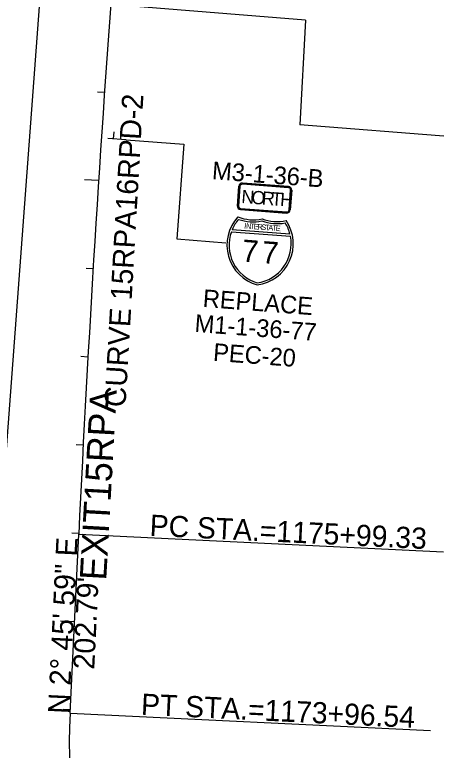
# Model space of a CAD drawing. Extents: x 2001876 to 2025694, y 804561 to 868938.
# Drawn here: x 2023436 to 2023914, y 808525 to 809358 of the extents above; entities that cross this region are included whole.
import ezdxf

# ---------------------------------------------------------------- set-up
doc = ezdxf.new("R2010")
doc.units = 0
for name, color, linetype in [('RD_HC_CL_Rel', 7, 'Continuous'), ('RD_HC_Data_Rel', 7, 'Continuous'), ('RD_HC_Data_Tic_Rel', 7, 'Continuous'), ('RD_PD_CLEAR ZONE', 7, 'Continuous'), ('RD_TX_RoadID', 7, 'Continuous'), ('TR SN EXTRUDED PANEL SIGNS - GROUND MOUNTED', 7, 'Continuous'), ('TR SN EXTRUDED PANEL SIGNS- MOUNTED OVERHEAD', 7, 'Continuous'), ('TR SN FLAT SHEET - TYPE III - FIXED SZ and MSG SIGN', 7, 'Continuous')]:
    doc.layers.add(name, color=color, linetype=linetype)

msp = doc.modelspace()

# ---------------------------------------------------------------- linework, layer by layer
at = {"layer": 'RD_HC_CL_Rel'}
msp.add_line((2023498.83, 808567.14), (2023508.61, 808769.69), dxfattribs=at)
for centre, radius, start, end in [((2048479.48, 807563.15), 25000, 175.712971, 177.233732), ((2024214.19, 808532.57), 716.2, 177.23373, 218.75568)]:
    msp.add_arc(centre, radius, start, end, dxfattribs=at)
at = {"layer": 'RD_HC_Data_Rel'}
for p, q in [((2023508.61, 808769.69), (2023921.62, 808749.73)), ((2023498.83, 808567.14), (2023906.92, 808547.42))]:
    msp.add_line(p, q, dxfattribs=at)
at = {"layer": 'RD_HC_Data_Tic_Rel'}
for p, q in [((2023537.78, 809269.5), (2023529.8, 809270.05)), ((2023531.16, 809169.72), (2023515.19, 809170.75)), ((2023524.93, 809069.92), (2023516.94, 809070.4)), ((2023519.1, 808970.09), (2023511.12, 808970.54)), ((2023513.67, 808870.23), (2023505.69, 808870.65)), ((2023508.65, 808770.36), (2023500.66, 808770.75)), ((2023503.82, 808670.48), (2023487.84, 808671.25)), ((2023498.99, 808570.59), (2023491, 808570.98))]:
    msp.add_line(p, q, dxfattribs=at)
at = {"layer": 'RD_PD_CLEAR ZONE'}
msp.add_line((2023334.6, 807636.39), (2023651.04, 811857.7), dxfattribs=at)
at = {"layer": 'TR SN EXTRUDED PANEL SIGNS - GROUND MOUNTED'}
for p, q in [((2023548.18, 809216.91), (2023548.78, 809224.87)), ((2023556.19, 809216.3), (2023556.79, 809224.27)), ((2023562.42, 809215.83), (2023541.61, 809217.4)), ((2023562.42, 809215.83), (2023627.81, 809210.9)), ((2023627.81, 809210.9), (2023619.78, 809103.7)), ((2023619.78, 809103.7), (2023675.41, 809099.53))]:
    msp.add_line(p, q, dxfattribs=at)
at = {"layer": 'TR SN EXTRUDED PANEL SIGNS- MOUNTED OVERHEAD'}
for p, q in [((2023765.66, 809351.5), (2023563.87, 809367.6)), ((2023765.66, 809351.5), (2023759.06, 809233.07)), ((2023931.64, 809219.3), (2023759.06, 809233.07))]:
    msp.add_line(p, q, dxfattribs=at)
at = {"layer": 'TR SN FLAT SHEET - TYPE III - FIXED SZ and MSG SIGN'}
for p, q in [((2023690.02, 809163.45), (2023688.34, 809141.01)), ((2023688.34, 809141.01), (2023690.02, 809163.45)), ((2023691.27, 809163.36), (2023689.59, 809140.92)), ((2023746.3, 809161.74), (2023693.95, 809165.66)), ((2023746.39, 809162.99), (2023694.04, 809166.91)), ((2023694.04, 809166.91), (2023746.39, 809162.99)), ((2023746.92, 809136.62), (2023748.61, 809159.06)), ((2023748.17, 809136.53), (2023749.85, 809158.97)), ((2023749.85, 809158.97), (2023748.17, 809136.53)), ((2023691.8, 809136.99), (2023744.15, 809133.07)), ((2023744.15, 809133.07), (2023691.8, 809136.99)), ((2023691.89, 809138.24), (2023744.24, 809134.32)), ((2023681.54, 809111.95), (2023748.43, 809106.93)), ((2023747.89, 809109.32), (2023682.43, 809114.23))]:
    msp.add_line(p, q, dxfattribs=at)
for centre, radius, start, end in [((2023693.76, 809163.17), 3.75, 85.71296, 175.71296), ((2023693.76, 809163.17), 3.75, 85.71296, 175.71296), ((2023693.76, 809163.17), 2.5, 85.71296, 175.71296), ((2023746.11, 809159.25), 2.5, 355.71296, 85.71296), ((2023746.11, 809159.25), 3.75, 355.71296, 85.71296), ((2023746.11, 809159.25), 3.75, 355.71296, 85.71296), ((2023692.08, 809140.73), 3.75, 175.71296, 265.71296), ((2023692.08, 809140.73), 3.75, 175.71296, 265.71296), ((2023692.08, 809140.73), 2.5, 175.71296, 265.71296), ((2023744.43, 809136.81), 3.75, 265.71296, 355.71296), ((2023744.43, 809136.81), 3.75, 265.71296, 355.71296), ((2023744.43, 809136.81), 2.5, 265.71296, 355.71296), ((2023723.44, 809096.89), 46.88, 137.38196, 254.17596), ((2023705.96, 809172.31), 46.88, 248.72196, 282.70396), ((2023723.44, 809096.89), 44.53, 139.38996, 157.07996), ((2023705.78, 809172.37), 49.22, 250.85096, 282.09196), ((2023704.75, 809098.29), 46.88, 277.24996, 34.04396), ((2023733.46, 809170.29), 49.22, 249.33396, 280.57496), ((2023733.28, 809170.26), 46.88, 248.72196, 282.70396), ((2023704.75, 809098.29), 44.53, 14.34646, 32.03566), ((2023723.43, 809096.84), 44.53, 160.16996, 253.57696), ((2023704.76, 809098.24), 44.53, 277.84896, 11.25596)]:
    msp.add_arc(centre, radius, start, end, dxfattribs=at)

# ---------------------------------------------------------------- texts
at = {"layer": 'RD_HC_Data_Rel'}
for s, rotation, p in [('CURVE 15RPA16RPD-2', 86.7008, (2023561.58, 808912.86)), ('PC STA.=1175+99.33', 357.23373, (2023588.62, 808767.83)), ('N 2%%d 45\' 59" E', 87.23373, (2023497.76, 808565.81)), ("202.79'", 87.23373, (2023526.22, 808616.07)), ('PT STA.=1173+96.54', 357.23373, (2023578.83, 808565.27))]:
    msp.add_text(s, height=24, rotation=rotation, dxfattribs=at).set_placement(p)
at = {"layer": 'RD_TX_RoadID'}
msp.add_text('EXIT15RPA', height=30, rotation=86.81027, dxfattribs=at).set_placement((2023539.73, 808716.78))
at = {"layer": 'TR SN FLAT SHEET - TYPE III - FIXED SZ and MSG SIGN'}
for s, height, p in [('M3-1-36-B', 20, (2023659.14, 809171.45)), ('N', 15, (2023692.53, 809144.46)), ('O', 15, (2023703.86, 809143.61)), ('R', 15, (2023715.65, 809142.73)), ('T', 15, (2023726.36, 809141.92)), ('H', 15, (2023736.36, 809141.17)), ('I', 6.25, (2023695.86, 809115.57)), ('N', 6.25, (2023698.01, 809115.41)), ('T', 6.25, (2023702.5, 809115.08)), ('E', 6.25, (2023706.66, 809114.77)), ('R', 6.25, (2023710.81, 809114.45)), ('S', 6.25, (2023715.27, 809114.12)), ('T', 6.25, (2023719.76, 809113.78)), ('A', 6.25, (2023723.22, 809113.52)), ('T', 6.25, (2023727.48, 809113.2)), ('E', 6.25, (2023731.64, 809112.89)), ('7', 25, (2023692.76, 809078.2)), ('7', 25, (2023715.35, 809076.51)), ('REPLACE', 20, (2023648.65, 809026.83)), ('M1-1-36-77', 20, (2023639.44, 808998.56)), ('PEC-20', 20, (2023660.37, 808965.89))]:
    msp.add_text(s, height=height, rotation=355.71296, dxfattribs=at).set_placement(p)

doc.saveas('drawing.dxf')
